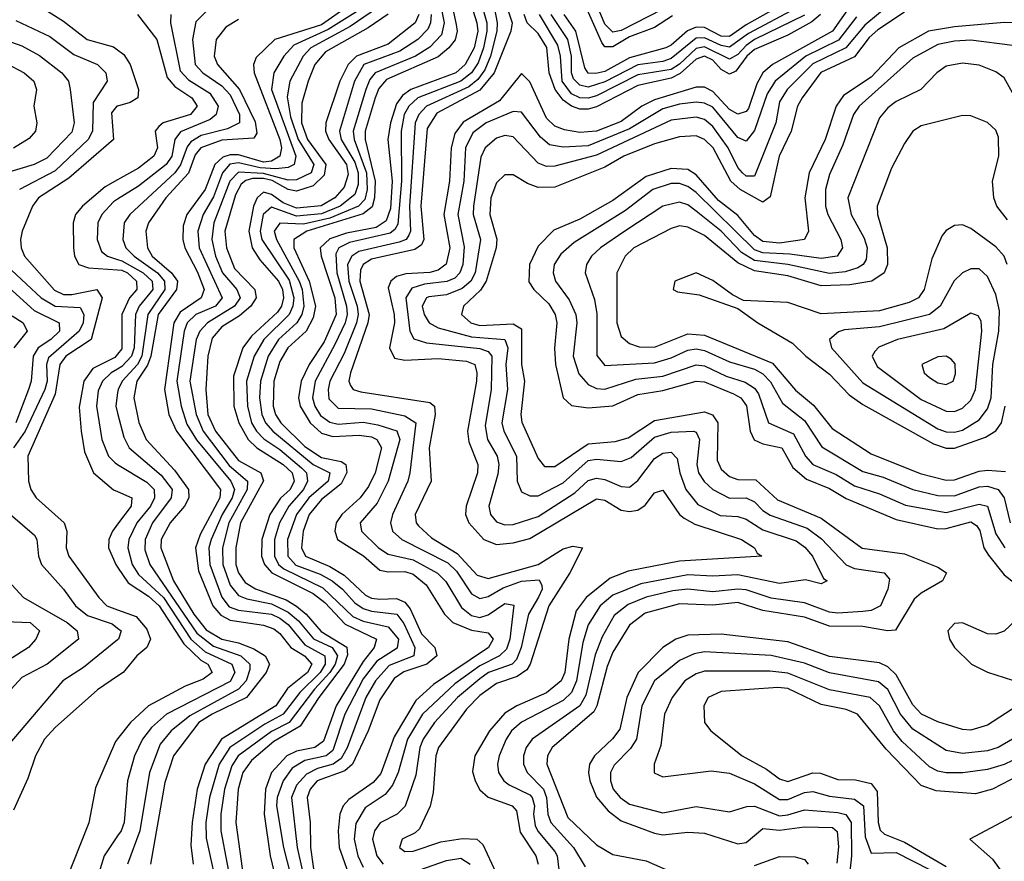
# Model space of a CAD drawing. Header units: inches. Extents: x 884549 to 1028252, y 526810 to 653624.
# Tile 1006 of 1056: x 1019765 to 1022130, y 631457 to 633478. Entities that reach past the tile are written whole.
import ezdxf

# ---------------------------------------------------------------- set-up
doc = ezdxf.new("R2010")
doc.units = ezdxf.units.IN
doc.header["$MEASUREMENT"] = 0
doc.layers.add('B0613', color=7, linetype='Continuous')
doc.layers.add('B0623', color=7, linetype='Continuous')

msp = doc.modelspace()

# ---------------------------------------------------------------- linework, layer by layer
at = {"layer": 'B0613', "color": 5}
for points, elevation in [([(1020000, 633620.4), (1019970, 633616.5), (1019910, 633618.6), (1019890, 633614.3), (1019813.1, 633570), (1019802.3, 633557.7), (1019796.8, 633550), (1019797, 633530), (1019813.8, 633510), (1019870, 633474.1), (1019926.5, 633430), (1019990, 633413), (1020000, 633405.5)], 1680), ([(1019755.8, 633475.8), (1019837.4, 633437.4), (1019894.6, 633394.6), (1019951.4, 633370), (1019971.5, 633350), (1019974.9, 633330), (1019940.9, 633279.1), (1019939.6, 633210), (1019929.3, 633190), (1019850, 633115), (1019763.9, 633070)], 1660), ([(1019690, 633443.5), (1019770, 633415.5), (1019812.3, 633392.3), (1019866, 633350), (1019882.1, 633330), (1019886.2, 633310), (1019895.8, 633230), (1019890, 633208.1), (1019830, 633145.4), (1019799.8, 633130), (1019730.5, 633109.5)], 1640), ([(1019732.7, 633372.7), (1019775.5, 633350), (1019798.9, 633330), (1019805.2, 633310), (1019798.6, 633270), (1019805.8, 633230), (1019802.3, 633210), (1019787.6, 633192.4), (1019750, 633169.3)], 1620), ([(1020000, 633270.5), (1019998.4, 633270), (1019985.5, 633254.4), (1019990, 633190), (1019883, 633097), (1019809.7, 633050), (1019795.3, 633030), (1019771, 632970), (1019766.4, 632950), (1019767.9, 632930), (1019776.5, 632910), (1019848.5, 632828.5), (1019870, 632818.2), (1019890, 632817.7), (1019950.3, 632830.3), (1019963.1, 632810), (1019936.3, 632710), (1019875.9, 632670), (1019861.5, 632650), (1019850, 632578.5), (1019784.6, 632430), (1019785.7, 632370), (1019791.6, 632350), (1019804.4, 632330), (1019871.9, 632270), (1019877.6, 632250), (1019876.1, 632210), (1019883, 632190), (1019955.1, 632090), (1019974.1, 632070), (1020000, 632060.6)], 1680), ([(1020000, 633093.1), (1019970, 633076.2), (1019915.5, 633030), (1019899, 633010), (1019893.5, 632990), (1019894.3, 632930), (1019896.1, 632910), (1019906.9, 632890), (1019930, 632882.3), (1020000, 632876.9)], 1720), ([(1020000, 633046.8), (1019990, 633040.5), (1019962.2, 633010), (1019952.8, 632990), (1019951.2, 632950), (1019961.6, 632921.6), (1019975.5, 632910), (1020000, 632902)], 1740), ([(1019708.2, 632910), (1019816.5, 632810), (1019850, 632789.7), (1019910, 632787.1), (1019919.1, 632770), (1019916.9, 632750), (1019907.5, 632730), (1019834.2, 632665.8), (1019829.2, 632650), (1019830.4, 632610), (1019825.4, 632590), (1019777.8, 632490), (1019750, 632450)], 1660), ([(1019730, 632843.1), (1019799.4, 632779.4), (1019859.3, 632750), (1019860.5, 632730), (1019839.7, 632710), (1019808.7, 632690), (1019796.8, 632670), (1019792.2, 632610), (1019786.2, 632590), (1019755.5, 632510)], 1640), ([(1019746.4, 632766.4), (1019773.1, 632750), (1019782.5, 632730), (1019750.4, 632690)], 1620), ([(1020000, 632675.1), (1019993.4, 632666.6), (1019940, 632640), (1019918.4, 632610), (1019907.8, 632547.8), (1019912.5, 632490), (1019920.2, 632440.2), (1019942.3, 632390), (1019990, 632348.9), (1020000, 632344.6)], 1720), ([(1020000, 632639), (1019984.3, 632630), (1019963.4, 632610), (1019952.9, 632587), (1019949.4, 632550), (1019962, 632470), (1019978.3, 632430), (1019993.7, 632413.7), (1020000, 632409.9)], 1740), ([(1020000, 632582.9), (1019995.7, 632550), (1020000, 632533.4)], 1760), ([(1019742.5, 632290), (1019800, 632240), (1019805.8, 632230), (1019809.7, 632190), (1019817.2, 632170), (1019870, 632110.7), (1019898.7, 632070), (1019927.4, 632047.4), (1019986.8, 632026.8), (1020000, 632016.4)], 1660), ([(1020000, 632266.5), (1019987.8, 632250), (1019978.8, 632230), (1019978.4, 632210), (1019995.6, 632170), (1020000, 632163.5)], 1720), ([(1019736.8, 632130), (1019774, 632090), (1019878.8, 632030), (1019902.9, 632010), (1019905.8, 631990), (1019831, 631930), (1019770, 631898.5), (1019650, 631767.5)], 1640), ([(1019730, 632032.5), (1019790, 632030), (1019811.9, 632010), (1019803.6, 631990), (1019786.2, 631970), (1019739.7, 631940.3)], 1620), ([(1020000, 631988.4), (1019918, 631922), (1019868.1, 631890), (1019690, 631681.6)], 1660), ([(1020000, 631901.2), (1019951.7, 631868.3), (1019850, 631778.1), (1019824.3, 631750), (1019802.5, 631710), (1019784.4, 631655.6), (1019750, 631579.8)], 1680), ([(1020000, 631751), (1019995.1, 631744.9), (1019946.7, 631633.3), (1019930.8, 631549.2), (1019873.8, 631406.2), (1019851.7, 631330), (1019850.1, 631309.9), (1019854.4, 631290), (1019866.7, 631270), (1019890, 631253.6), (1019910, 631246.5), (1020000, 631231.4)], 1720), ([(1020000, 631517.7), (1019967.7, 631470), (1019949.1, 631410), (1019942.5, 631370), (1019946.6, 631330), (1019952.8, 631312.8), (1019962.5, 631302.5), (1020000, 631288.7)], 1740)]:
    msp.add_lwpolyline(points, dxfattribs=dict(at, elevation=elevation))
at = {"layer": 'B0623', "color": 5}
for points, elevation in [([(1020757.2, 633610), (1020784.8, 633470), (1020778.2, 633441.8), (1020750, 633411.9), (1020715.9, 633390), (1020618.3, 633350), (1020605.7, 633334.3), (1020595.9, 633310), (1020566.1, 633210), (1020567.9, 633190), (1020597.6, 633110), (1020599.1, 633070), (1020593.7, 633046.3), (1020578.4, 633030), (1020510, 633001.5), (1020446.6, 632986.6), (1020390, 632989), (1020376.1, 632970), (1020381.9, 632950), (1020436.3, 632850), (1020443.2, 632830), (1020447.1, 632790), (1020442.4, 632770), (1020430.2, 632750), (1020386.2, 632710), (1020361.5, 632670), (1020342.8, 632610), (1020340.6, 632570), (1020346.1, 632530), (1020355.2, 632510), (1020372.5, 632490), (1020469.9, 632410.1), (1020510, 632390), (1020505.8, 632370), (1020458.9, 632330), (1020429.4, 632290), (1020408.4, 632230), (1020408.6, 632190), (1020428, 632168), (1020486.2, 632146.2), (1020515.1, 632130), (1020540.4, 632110), (1020570, 632077.6), (1020590, 632064), (1020610, 632057.4), (1020670.6, 632050.6), (1020687.6, 632027.6), (1020714.3, 631970), (1020711.9, 631950), (1020652.6, 631927.4), (1020619.3, 631890), (1020596.2, 631850), (1020551, 631729), (1020536.6, 631703.4), (1020517.4, 631690), (1020480.3, 631679.7), (1020453.7, 631666.3), (1020430, 631640.1), (1020417.8, 631610), (1020431, 631490), (1020453.9, 631390)], 1960), ([(1020786.8, 633590), (1020813.3, 633466.7), (1020815.3, 633450), (1020810.6, 633429.4), (1020796, 633410), (1020770, 633388.7), (1020645.9, 633334.1), (1020627.4, 633312.6), (1020618.6, 633290), (1020595, 633210), (1020594.8, 633190), (1020618.5, 633090), (1020617.1, 633050), (1020611.6, 633028.4), (1020590, 633011.7), (1020454.4, 632970), (1020423.3, 632950), (1020422.9, 632930), (1020460, 632850), (1020475.6, 632790), (1020470, 632762), (1020452.6, 632730), (1020408.6, 632690), (1020390, 632657.5), (1020375.3, 632610), (1020373.8, 632550), (1020379.2, 632530), (1020391.9, 632510), (1020450, 632452.8), (1020490, 632426.7), (1020536.8, 632416.8), (1020548.2, 632410), (1020550.4, 632390.4), (1020537, 632363), (1020490, 632325.6), (1020460.2, 632290), (1020445.3, 632250), (1020441.3, 632210), (1020451.4, 632190), (1020510, 632164.5), (1020544.2, 632144.2), (1020595.8, 632095.8), (1020610, 632088.6), (1020630, 632086.2), (1020670, 632088), (1020690, 632079.5), (1020702.9, 632062.9), (1020730, 632003.2), (1020761.7, 631970), (1020766.6, 631950), (1020742.8, 631930), (1020687.9, 631912.1), (1020663.9, 631896.1), (1020630, 631844.9), (1020601.8, 631770), (1020564.4, 631690), (1020545.5, 631674.5), (1020479.1, 631650), (1020462.3, 631630), (1020455.2, 631610), (1020462.6, 631550), (1020463.1, 631490), (1020474.9, 631410)], 1980), ([(1020897.8, 633542.2), (1020911.7, 633470), (1020911, 633450), (1020895.9, 633390), (1020882.3, 633357.7), (1020865.4, 633334.6), (1020843.4, 633316.6), (1020741.8, 633270), (1020723.6, 633250), (1020714.4, 633230), (1020701.2, 633030), (1020703.6, 632970), (1020699.6, 632960.4), (1020692.9, 632950), (1020676.6, 632943.4), (1020579.1, 632920.9), (1020562.8, 632910), (1020552.4, 632890), (1020555.6, 632850), (1020575.4, 632790), (1020577.9, 632770), (1020574.1, 632750), (1020544, 632676), (1020510, 632610), (1020505.6, 632590), (1020507.5, 632567.5), (1020530, 632545.4), (1020610, 632543.5), (1020690, 632527), (1020716.1, 632510), (1020701.6, 632390), (1020697.1, 632370), (1020660, 632290), (1020655.5, 632270), (1020659.9, 632250), (1020682.4, 632230), (1020793.6, 632173.6), (1020813.9, 632153.9), (1020850, 632099), (1020870, 632087.7), (1020890, 632092.4), (1020926.5, 632113.5), (1020970, 632129.3), (1021012.6, 632132.6), (1021019.3, 632119.3), (1021019.8, 632110), (1021010.8, 632090.8), (1020986.7, 632050), (1020969.6, 631970), (1020958.3, 631941.7), (1020947.9, 631930), (1020890.8, 631910), (1020870, 631895), (1020816.4, 631850), (1020761.4, 631790), (1020733.6, 631750), (1020725.7, 631730), (1020716.2, 631663.8), (1020690.7, 631589.3), (1020671.2, 631570), (1020630.5, 631549.5), (1020616.9, 631530), (1020612.6, 631510), (1020622.9, 631470), (1020637.8, 631450)], 2060), ([(1020625.4, 633530), (1020505.5, 633454.5), (1020423.2, 633416.8), (1020399.2, 633390), (1020374.9, 633350), (1020369.9, 633310), (1020428.4, 633150), (1020424, 633130), (1020410, 633122.7), (1020380.4, 633119.6), (1020342.2, 633122.2), (1020290, 633134.2), (1020269.2, 633130.8), (1020251.9, 633110), (1020230, 633052.3), (1020205.5, 633010), (1020192.5, 632970), (1020196.2, 632930), (1020250.7, 632810), (1020234.7, 632790), (1020188.2, 632770), (1020166.7, 632750), (1020160.1, 632730), (1020142.2, 632610), (1020152.3, 632550), (1020166.5, 632506.5), (1020189.2, 632469.2), (1020272, 632370), (1020280.8, 632350), (1020275.2, 632330), (1020251.1, 632290), (1020224.9, 632230), (1020218.8, 632210), (1020221.8, 632170), (1020250, 632091.5), (1020268.2, 632068.2), (1020290, 632059.6), (1020370, 632050), (1020390, 632040.9), (1020410, 632025.5), (1020450, 631976.8), (1020497.7, 631950), (1020498.4, 631938.4), (1020498.5, 631930), (1020486.5, 631910), (1020437.6, 631862.4), (1020397.6, 631810), (1020353.7, 631786.3), (1020269.7, 631730), (1020243.5, 631690), (1020220.6, 631610), (1020212.2, 631550), (1020212.8, 631512.8), (1020243.9, 631370)], 1840), ([(1020641.6, 633518.4), (1020558.2, 633461.8), (1020463.8, 633410), (1020445.4, 633390), (1020413.8, 633330), (1020407.6, 633292.4), (1020415.3, 633244.7), (1020433.3, 633190), (1020471, 633130), (1020464.9, 633110), (1020430, 633093.6), (1020410, 633092.6), (1020350, 633108.7), (1020290, 633111.5), (1020269.8, 633090.2), (1020231.2, 632990), (1020226.2, 632950), (1020235, 632910), (1020251.5, 632870), (1020286.6, 632830), (1020294.1, 632810), (1020281.1, 632790), (1020215.7, 632750), (1020197.2, 632730), (1020188.9, 632710), (1020173.1, 632610), (1020188.3, 632530), (1020205.4, 632490), (1020267.6, 632407.6), (1020311.8, 632370), (1020311.2, 632350), (1020267.2, 632270), (1020251.9, 632210), (1020252.4, 632170), (1020270, 632119.9), (1020290, 632095.5), (1020310, 632087.2), (1020370, 632075.2), (1020410, 632055.4), (1020434.4, 632034.4), (1020470.8, 631990.8), (1020515.1, 631970), (1020528, 631950), (1020522.7, 631930), (1020509.5, 631910), (1020472.9, 631870), (1020412.3, 631790), (1020370, 631768.7), (1020289.9, 631710), (1020274.2, 631685.8), (1020256.7, 631630), (1020247.6, 631570), (1020248, 631530), (1020278.6, 631370)], 1860), ([(1020844.3, 633530), (1020863.1, 633470), (1020865.1, 633450), (1020856.5, 633410), (1020834.8, 633370), (1020812.4, 633350), (1020704.3, 633310), (1020684.2, 633295.7), (1020670, 633276), (1020655.8, 633230), (1020649.4, 633190), (1020659.1, 633090), (1020655.2, 633024.8), (1020645.4, 632994.6), (1020620.8, 632979.2), (1020550, 632965.4), (1020510, 632952), (1020486.2, 632930), (1020488.6, 632910), (1020521.6, 632810), (1020525, 632770), (1020496, 632704), (1020460.4, 632650), (1020440.5, 632610), (1020434.4, 632570), (1020438.8, 632550), (1020462.4, 632510), (1020490, 632485.2), (1020516.6, 632476.6), (1020580.6, 632480.6), (1020610, 632475.9), (1020623, 632470), (1020633.5, 632450), (1020618.4, 632390), (1020603, 632357), (1020582.7, 632330), (1020538.3, 632290), (1020525.2, 632270), (1020521.5, 632250), (1020528.1, 632230), (1020590.5, 632190.5), (1020630, 632156.3), (1020650, 632151.9), (1020690, 632152.7), (1020710, 632146.2), (1020741.1, 632121.1), (1020785, 632050), (1020805.5, 632030), (1020850, 632011.6), (1020890, 632005.4), (1020902.1, 631990), (1020891.1, 631970), (1020758.7, 631881.3), (1020716.7, 631843.3), (1020664.1, 631755.9), (1020632.6, 631667.4), (1020613.7, 631646.3), (1020555.1, 631604.9), (1020542, 631590), (1020534.1, 631570), (1020529.9, 631529.9), (1020532.1, 631490), (1020557.9, 631417.9)], 2020), ([(1020870.3, 633530.3), (1020886.9, 633470), (1020887.3, 633450), (1020879.2, 633410), (1020865.9, 633374.1), (1020849.9, 633350.1), (1020824.8, 633330), (1020721.2, 633290), (1020699.5, 633270), (1020688.7, 633250), (1020681, 633210), (1020682.2, 633090), (1020673.4, 632986.6), (1020666.2, 632973.9), (1020654.6, 632965.4), (1020557, 632943), (1020531.2, 632930), (1020524, 632916), (1020526.3, 632870), (1020549.7, 632790), (1020551.4, 632770), (1020546.6, 632750), (1020522, 632698), (1020474.2, 632610), (1020468.3, 632570), (1020473.6, 632550), (1020487.6, 632527.6), (1020510, 632511.2), (1020530, 632506.8), (1020590, 632511.5), (1020625.3, 632505.3), (1020670.9, 632490.9), (1020678.1, 632470), (1020650, 632370), (1020623.2, 632316.8), (1020582.8, 632270), (1020585.9, 632250), (1020626.6, 632210), (1020650, 632194.6), (1020710, 632181), (1020768.4, 632148.5), (1020788.8, 632128.8), (1020826.3, 632066.3), (1020850, 632046.9), (1020870, 632042.7), (1020890, 632049), (1020930, 632075.8), (1020952, 632072), (1020942.3, 631990), (1020934.1, 631965.9), (1020917.6, 631950), (1020870, 631926.3), (1020810, 631883), (1020732.7, 631810), (1020696.3, 631750), (1020674.3, 631670), (1020660.5, 631639.5), (1020642.7, 631617.3), (1020594.6, 631585.4), (1020572.4, 631547.6), (1020568.4, 631510), (1020577.1, 631470), (1020590, 631443)], 2040), ([(1020930, 633523.8), (1020947.7, 633470), (1020944.2, 633450), (1020904.2, 633350), (1020870, 633308.8), (1020766.5, 633253.5), (1020743.2, 633216.8), (1020728.3, 633030), (1020735.3, 632950), (1020730, 632937.2), (1020714.1, 632925.9), (1020610, 632903), (1020589.8, 632890.2), (1020583.6, 632876.4), (1020582.2, 632850), (1020604.2, 632770), (1020601.4, 632750), (1020559.2, 632630), (1020555.4, 632610), (1020559.4, 632599.4), (1020566, 632590), (1020584.1, 632584.1), (1020750, 632558.7), (1020760.8, 632550), (1020763.1, 632530), (1020748.5, 632450), (1020753.5, 632370), (1020715.1, 632290), (1020717.3, 632270), (1020722.8, 632262.8), (1020754, 632234), (1020816, 632196), (1020863.9, 632143.9), (1020890, 632135.6), (1021010.6, 632169.4), (1021070, 632207.5), (1021093.8, 632213.8), (1021116.6, 632210), (1021086.3, 632150), (1021035.8, 632070), (1020991.3, 631930), (1020983.2, 631916.8), (1020959.6, 631900.4), (1020910, 631884.2), (1020870, 631855.3), (1020837.9, 631822.1), (1020770.6, 631730), (1020764.2, 631710), (1020757.8, 631622.2), (1020750.7, 631589.3), (1020724.8, 631535.2), (1020715.1, 631524.9), (1020683.5, 631510), (1020677.3, 631490), (1020690, 631480.6), (1020710, 631481.4), (1020776.6, 631503.4), (1020828.4, 631511.6), (1020863.2, 631510), (1020877.5, 631497.5), (1020908.9, 631430)], 2080), ([(1021770, 633526.7), (1021717.4, 633450), (1021573.3, 633370), (1021550.3, 633350), (1021535.9, 633324.1), (1021515.2, 633264.8), (1021510, 633257.1), (1021490, 633251), (1021470, 633262.2), (1021430, 633305.1), (1021410, 633315.6), (1021390, 633316.1), (1021290, 633285.2), (1021259, 633270), (1021210, 633233.4), (1021150, 633210.6), (1021110, 633207.1), (1021073.3, 633213.3), (1021050, 633222.1), (1021030, 633241.5), (1020990, 633328.9), (1020970, 633348.7), (1020917, 633283), (1020830, 633232.1), (1020810, 633205), (1020801, 633170), (1020797.2, 633090), (1020784, 633010), (1020797.8, 632930), (1020789.4, 632890.6), (1020770, 632876.8), (1020750, 632871.2), (1020692.4, 632867.6), (1020670, 632861.5), (1020655.9, 632850), (1020650, 632833.8), (1020664.4, 632770), (1020664.8, 632750), (1020653.4, 632690), (1020665.1, 632665.1), (1020690, 632660.2), (1020770, 632664.1), (1020837.9, 632657.9), (1020858.2, 632650), (1020863.2, 632630), (1020861.7, 632610), (1020840.5, 632490), (1020844, 632464), (1020865.4, 632410), (1020864.6, 632390), (1020837.3, 632310), (1020835.9, 632290), (1020843.3, 632270), (1020879.7, 632230), (1020910, 632217.9), (1020950, 632221.7), (1020990, 632232.2), (1021150, 632327.4), (1021170, 632324), (1021210, 632300.4), (1021230, 632296.6), (1021250, 632300.3), (1021267.6, 632312.4), (1021290, 632341.9), (1021310, 632347.9), (1021349.7, 632290), (1021360.7, 632280.7), (1021386.6, 632266.6), (1021498.4, 632230), (1021530.2, 632210), (1021536.7, 632196.7), (1021547.7, 632190), (1021350, 632177.3), (1021226.2, 632153.8), (1021183.2, 632136.8), (1021125.5, 632090), (1021101.5, 632058.5), (1021083.7, 631990), (1021074.5, 631910), (1021065.3, 631890), (1021030, 631861.4), (1020958.8, 631830), (1020930, 631812.5), (1020893.2, 631770), (1020858.1, 631710), (1020852.5, 631672.5), (1020858.9, 631650), (1020870, 631628.7), (1020890, 631610.8), (1020948.1, 631590), (1020958.2, 631578.2), (1020966.8, 631526.8), (1021005, 631470), (1021010.3, 631450)], 2120), ([(1021860.8, 633519.2), (1021795.1, 633464.9), (1021749.7, 633410.3), (1021670, 633371.6), (1021608.6, 633310), (1021590, 633280.7), (1021581.4, 633230), (1021530, 633101.8), (1021510, 633101.8), (1021500.9, 633110), (1021490, 633122.7), (1021466.7, 633170), (1021430, 633221.2), (1021410, 633238.4), (1021390, 633243.8), (1021330, 633236.3), (1021150, 633152.6), (1021050, 633126.2), (1021030, 633125.4), (1021010, 633133.2), (1020950, 633196.9), (1020930, 633199.9), (1020910, 633193.5), (1020882.6, 633170), (1020872.5, 633147.5), (1020855, 633030), (1020854.3, 633010), (1020871.6, 632950), (1020858.7, 632870), (1020848.2, 632850), (1020827.8, 632832.2), (1020790, 632817), (1020747.3, 632812.7), (1020741.7, 632810), (1020731.7, 632790), (1020736.3, 632770), (1020748.4, 632750), (1020770, 632738.1), (1020850, 632716.1), (1020930, 632709.6), (1020937.1, 632690), (1020932.2, 632650), (1020936.2, 632590), (1020923, 632510), (1020927.9, 632490), (1020958.2, 632430), (1020959.6, 632370), (1020970, 632344.2), (1020990, 632334.7), (1021010, 632334.9), (1021070, 632365.9), (1021130, 632419), (1021150, 632422.6), (1021210, 632417.2), (1021233.8, 632426.2), (1021290, 632475.2), (1021330, 632487.1), (1021383.1, 632490), (1021390, 632487.3), (1021397.6, 632470), (1021391.7, 632410), (1021395.8, 632390), (1021408.8, 632368.8), (1021430, 632350.1), (1021470, 632328.9), (1021510, 632329.6), (1021530, 632320.2), (1021550, 632298.9), (1021567.9, 632287.9), (1021656.5, 632256.5), (1021690.9, 632230.9), (1021750, 632169), (1021770, 632160.1), (1021841.8, 632150), (1021854.2, 632134.2), (1021850.1, 632110), (1021832.9, 632070), (1021810, 632059.3), (1021790, 632056.8), (1021730, 632052.6), (1021710, 632055.4), (1021650, 632077.3), (1021570, 632088.8), (1021510, 632108.5), (1021490, 632110), (1021430, 632104.3), (1021370, 632110), (1021333.6, 632106.4), (1021270, 632090.8), (1021226.8, 632073.2), (1021192.9, 632047.1), (1021163.8, 631996.2), (1021147.2, 631952.8), (1021124.4, 631855.6), (1021110.5, 631830), (1020996.1, 631750), (1020981.6, 631730), (1020975.1, 631710), (1020975.1, 631690), (1020983.5, 631670), (1021022.9, 631630), (1021030.5, 631610), (1021033.2, 631570), (1021040.7, 631550), (1021095, 631490), (1021123.2, 631443.2)], 2160), ([(1021602.5, 633517.5), (1021510, 633465.6), (1021470, 633437.8), (1021450, 633438.6), (1021410, 633459), (1021390, 633459.8), (1021369, 633451), (1021330, 633416.5), (1021316.6, 633410), (1021230, 633386.6), (1021170, 633353.6), (1021148.5, 633348.5), (1021130, 633349.6), (1021122, 633362), (1021100.6, 633450), (1021072.7, 633490)], 2020), ([(1021341, 633519), (1021210, 633451.7), (1021190, 633447.8), (1021170, 633467.1), (1021152.6, 633510)], 1960), ([(1020217.5, 633502.5), (1020187.6, 633472.4), (1020179.6, 633430), (1020186.6, 633370), (1020204.9, 633350), (1020250, 633319.4), (1020270, 633297.1), (1020293.1, 633250), (1020292.9, 633230), (1020264.2, 633215.8), (1020200.5, 633199.5), (1020175.6, 633184.4), (1020167.1, 633172.9), (1020150.8, 633129.3), (1020137.2, 633110), (1020028.9, 633010), (1020015.4, 632990), (1020012.1, 632950), (1020019.6, 632930), (1020039.5, 632910), (1020095.7, 632870), (1020112.5, 632850), (1020113.1, 632830), (1020072.7, 632770), (1020058.3, 632670), (1020047.6, 632650), (1020010.9, 632610), (1020000.9, 632590), (1020000, 632582.9)], 1760), ([(1020551.4, 633508.6), (1020490, 633465.8), (1020377.8, 633430), (1020332.7, 633387.3), (1020326.6, 633370), (1020328.2, 633350), (1020389.9, 633190.1), (1020393.4, 633170), (1020389.9, 633150.1), (1020370, 633138.1), (1020350, 633135.6), (1020290, 633153), (1020270, 633153.7), (1020252.3, 633147.7), (1020233.4, 633130), (1020210.1, 633070.1), (1020166.3, 633010), (1020157.5, 632982.5), (1020156.5, 632950), (1020161.2, 632930), (1020192, 632872), (1020207.6, 632830), (1020200.3, 632810), (1020150, 632775.4), (1020135, 632750), (1020112.5, 632590), (1020123, 632530), (1020141.5, 632490), (1020246.8, 632350), (1020245.8, 632330), (1020198.1, 632241.9), (1020186.7, 632210), (1020194.2, 632154.3), (1020228.5, 632070), (1020247.7, 632047.7), (1020270, 632036.1), (1020350, 632024), (1020375, 632015), (1020390, 632003.9), (1020416.1, 631970), (1020449.1, 631950), (1020466.8, 631930), (1020456.3, 631910), (1020408.2, 631871.8), (1020379.7, 631830), (1020249.7, 631750.3), (1020210, 631690), (1020191.1, 631630), (1020178.8, 631550), (1020175.8, 631495.8), (1020181.1, 631450)], 1820), ([(1021890, 633496), (1021826.4, 633453.6), (1021805.2, 633434.8), (1021770, 633388.5), (1021689.1, 633350.9), (1021644.2, 633290), (1021633, 633270), (1021618.4, 633210), (1021588.8, 633150), (1021567.6, 633052.4), (1021550, 633039.8), (1021495.8, 633070), (1021473.1, 633090), (1021430.5, 633170), (1021410, 633190.2), (1021390, 633199.4), (1021350, 633196.6), (1021290, 633180.2), (1021216, 633150), (1021170, 633123.9), (1021050, 633075.4), (1021010, 633075), (1020984.4, 633084.4), (1020950, 633105.2), (1020930, 633105.5), (1020910, 633086), (1020896.3, 633050), (1020894.2, 633010), (1020910.9, 632950.9), (1020909.3, 632930), (1020885.7, 632850), (1020871.9, 632828.1), (1020831.1, 632790), (1020826, 632770), (1020848.3, 632750), (1020870, 632743.7), (1020950, 632747.8), (1020970, 632735.3), (1020970.2, 632650.2), (1020977.1, 632610), (1020968.4, 632530), (1020971.1, 632511.1), (1021010, 632424), (1021025.3, 632405.3), (1021050, 632405.3), (1021130, 632459.3), (1021195.1, 632464.9), (1021226.1, 632474), (1021290, 632515.3), (1021410, 632536), (1021429.4, 632529.4), (1021441.5, 632510), (1021440, 632420), (1021450, 632398.9), (1021470, 632381), (1021490, 632374), (1021532.8, 632372.8), (1021585.1, 632325.1), (1021690, 632281), (1021788.5, 632208.5), (1021890, 632195), (1021970, 632163.1), (1021991.2, 632150), (1021981.7, 632130), (1021930, 632100.8), (1021913.5, 632086.5), (1021868.3, 632011.7), (1021849.4, 632010.6), (1021790, 632020.8), (1021710, 632021.9), (1021650, 632043), (1021550, 632059.5), (1021490, 632078.5), (1021430, 632071.8), (1021350, 632074.9), (1021267.4, 632052.6), (1021230, 632023.7), (1021190, 631958.7), (1021175.7, 631924.3), (1021151.3, 631830), (1021144, 631816), (1021044.2, 631730), (1021032.9, 631710), (1021030.8, 631690), (1021081.8, 631561.8), (1021150, 631496.8), (1021190, 631473), (1021270, 631458.3), (1021330, 631431.2)], 2180), ([(1021630, 633505.4), (1021515.3, 633444.7), (1021470, 633411.6), (1021450, 633415.9), (1021410, 633434.6), (1021390, 633433.8), (1021330, 633384.7), (1021310, 633377.9), (1021250, 633369.6), (1021170, 633329.1), (1021130, 633316.1), (1021110, 633320.3), (1021095.5, 633335.6), (1021090.1, 633350), (1021090.4, 633390), (1021081.2, 633430), (1021041.3, 633490)], 2040), ([(1021332.8, 633487.2), (1021290, 633458.9), (1021230, 633436.4), (1021190, 633412.5), (1021170, 633412.7), (1021162.9, 633422.8), (1021125.1, 633510)], 1980), ([(1020047.9, 633490), (1020094.2, 633430), (1020119, 633339), (1020137.5, 633317.5), (1020177.9, 633290), (1020190.9, 633270), (1020174.9, 633250), (1020109.7, 633230.3), (1020098.7, 633221.3), (1020090, 633210), (1020095.7, 633170), (1020087, 633150), (1020050, 633121.4), (1020000, 633093.1)], 1720), ([(1020127.7, 633490), (1020127.3, 633470), (1020150, 633355), (1020170, 633333.7), (1020221.1, 633301.1), (1020241.3, 633270), (1020236.5, 633250), (1020221.9, 633238.1), (1020151.2, 633208.8), (1020137, 633190), (1020129.8, 633150), (1020116.3, 633130), (1020050, 633078.2), (1020000, 633046.8)], 1740), ([(1020290, 633478.4), (1020260.1, 633459.9), (1020236.6, 633430), (1020231.8, 633390), (1020240.2, 633370), (1020292.7, 633310), (1020330, 633232.9), (1020334.7, 633205.3), (1020326.8, 633193.2), (1020250, 633188.4), (1020200, 633170), (1020186.5, 633153.5), (1020170, 633109.7), (1020116.1, 633050), (1020074.4, 632990), (1020067.6, 632970), (1020071.7, 632930), (1020082.6, 632910), (1020129.5, 632870), (1020143.6, 632850), (1020141.7, 632830), (1020097.2, 632770), (1020079.7, 632670), (1020071.7, 632648.3), (1020046.2, 632610), (1020038.7, 632570), (1020051, 632511), (1020068.8, 632470), (1020136.4, 632396.4), (1020170.6, 632350), (1020171, 632330), (1020160.9, 632310), (1020126, 632270), (1020104.6, 632230), (1020103.6, 632210), (1020134.4, 632130), (1020183.2, 632050), (1020212.9, 632012.9), (1020250, 631990.4), (1020290, 631981.8), (1020327.2, 631967.2), (1020354.7, 631950), (1020365, 631930), (1020356.6, 631910), (1020309.8, 631850.2), (1020226.7, 631810), (1020195.1, 631790), (1020134.3, 631710), (1020113.6, 631646.4), (1020078.7, 631450)], 1780), ([(1020650, 633491), (1020601.9, 633458.1), (1020499.6, 633400.4), (1020474.1, 633370), (1020457.4, 633330), (1020442.8, 633277.2), (1020441.6, 633230), (1020455.7, 633190), (1020499.9, 633130), (1020495.8, 633104.2), (1020470, 633079.3), (1020430, 633066.1), (1020410, 633069.9), (1020371.5, 633091.5), (1020350, 633096.7), (1020323.8, 633096.2), (1020308, 633092), (1020297, 633083), (1020282.9, 633057.1), (1020257.6, 632970), (1020261.2, 632930), (1020280.7, 632880.7), (1020329.8, 632830), (1020332.7, 632810), (1020319.8, 632790), (1020293, 632767), (1020250, 632740.7), (1020227.1, 632712.9), (1020216.8, 632670), (1020211.6, 632590), (1020216.9, 632530), (1020235.1, 632490), (1020290, 632419.2), (1020344.2, 632390), (1020350.5, 632370.5), (1020294.8, 632270), (1020284.2, 632210), (1020284.3, 632170), (1020290.4, 632150), (1020306.2, 632126.2), (1020331.5, 632111.5), (1020404.5, 632084.5), (1020429.3, 632069.3), (1020453.1, 632050), (1020488.9, 632008.9), (1020550.7, 631970.7), (1020552.3, 631952.3), (1020543.8, 631930), (1020483.3, 631850), (1020438.8, 631781.2), (1020375.4, 631744.6), (1020321.2, 631698.8), (1020300.8, 631670), (1020289.2, 631630), (1020284.2, 631550), (1020308.5, 631370)], 1880), ([(1020723.2, 633490), (1020714.5, 633470), (1020650, 633419.3), (1020573.6, 633390), (1020553.6, 633370), (1020533.5, 633330), (1020500.1, 633230), (1020499.6, 633210), (1020507.1, 633190), (1020549.5, 633130), (1020553.8, 633106.2), (1020544.5, 633075.5), (1020521.9, 633050), (1020488.8, 633031.2), (1020430, 633025.6), (1020398, 633038), (1020370, 633058.3), (1020350, 633063.9), (1020335.4, 633050), (1020326, 633030), (1020315.3, 632970), (1020323.4, 632930), (1020341.6, 632901.6), (1020386.3, 632850), (1020396, 632830), (1020398.6, 632810), (1020393.9, 632790), (1020384.1, 632775.9), (1020321.9, 632718.1), (1020300.7, 632690), (1020278, 632622), (1020279, 632550), (1020291.1, 632510), (1020313.9, 632470), (1020334.3, 632450), (1020397.9, 632410), (1020419.4, 632390), (1020423.9, 632370), (1020414.6, 632350), (1020391.2, 632328.8), (1020365.6, 632290), (1020346.7, 632230), (1020345.7, 632190), (1020352.7, 632170), (1020370.4, 632150), (1020470, 632100.1), (1020498, 632078), (1020546.6, 632026.6), (1020621.9, 631990), (1020616.5, 631970), (1020590, 631936.6), (1020525.2, 631830), (1020494.4, 631745.6), (1020473.4, 631730), (1020430, 631721.2), (1020406.2, 631710), (1020369.5, 631670), (1020355.1, 631630), (1020351.9, 631570), (1020366.7, 631470), (1020386, 631390)], 1920), ([(1020753.4, 633490), (1020751.9, 633470), (1020745.1, 633454.9), (1020721, 633430), (1020678, 633402), (1020591.1, 633370), (1020569.2, 633330), (1020533.3, 633210), (1020537.3, 633190), (1020570, 633135.4), (1020577.7, 633110), (1020578.1, 633081.9), (1020570, 633057.9), (1020534.7, 633030), (1020490, 633011.5), (1020430, 633006.1), (1020370, 633027.4), (1020349.7, 633010.3), (1020342.6, 632970), (1020346.6, 632950), (1020412.1, 632852.1), (1020423.2, 632810), (1020421, 632790), (1020412, 632770), (1020351.3, 632710), (1020327.9, 632670), (1020309.9, 632610), (1020311.7, 632550), (1020321.9, 632510), (1020333.5, 632490), (1020351.3, 632471.3), (1020390, 632446.1), (1020441.7, 632401.7), (1020453.4, 632390), (1020456.4, 632370), (1020446.7, 632350), (1020411.3, 632310), (1020388.7, 632270), (1020376.5, 632230), (1020376.8, 632190), (1020386.2, 632170), (1020398.9, 632158.9), (1020493.3, 632113.3), (1020565.1, 632045.1), (1020590, 632033.2), (1020650, 632019.9), (1020674.9, 631990), (1020671.7, 631968.3), (1020622.5, 631937.5), (1020590, 631895), (1020546, 631810), (1020516.7, 631723.3), (1020500.8, 631710), (1020450, 631698.7), (1020419.1, 631680.9), (1020397.3, 631650), (1020383.4, 631610), (1020381.6, 631590), (1020398.8, 631490), (1020423.7, 631390)], 1940), ([(1021775, 633485), (1021731.4, 633428.6), (1021653.3, 633390), (1021579.3, 633330), (1021560.2, 633299.8), (1021530, 633211.9), (1021510, 633186.2), (1021490, 633195), (1021430, 633267.6), (1021410, 633277.5), (1021390, 633280.1), (1021350, 633275.2), (1021310, 633263.5), (1021230, 633215.6), (1021130, 633175.1), (1021070, 633171.8), (1021037.8, 633177.8), (1021015.5, 633195.5), (1020970, 633255.7), (1020950, 633257.7), (1020885, 633230), (1020853.3, 633206.6), (1020835.5, 633170), (1020831.5, 633090), (1020817.6, 633010), (1020832.1, 632932.1), (1020829.3, 632890), (1020822, 632870), (1020810, 632857.3), (1020791.1, 632848.9), (1020737, 632843), (1020706.8, 632833.2), (1020692.5, 632810), (1020702.1, 632730), (1020711.6, 632711.6), (1020741.8, 632701.8), (1020870, 632688), (1020890, 632681.1), (1020899, 632670), (1020897.7, 632590), (1020882.8, 632502.8), (1020888.5, 632470), (1020911.5, 632430), (1020915.7, 632410), (1020913.3, 632386.7), (1020891.6, 632310), (1020895.5, 632290), (1020910, 632272.2), (1020930, 632264.8), (1020950, 632265.4), (1021010, 632284.9), (1021098, 632342), (1021130, 632371.3), (1021150, 632377.3), (1021170, 632373.7), (1021210, 632356.6), (1021230, 632355.2), (1021250, 632371.3), (1021290, 632423.9), (1021310, 632436.9), (1021330, 632439), (1021344.3, 632424.3), (1021350.3, 632390), (1021365.1, 632350), (1021393.9, 632313.9), (1021447.6, 632287.6), (1021490, 632285.2), (1021510, 632278.7), (1021550, 632253.2), (1021630, 632226.3), (1021651.1, 632211.1), (1021669.4, 632190), (1021695.6, 632135.6), (1021704.6, 632130), (1021690, 632123), (1021652.4, 632132.4), (1021590, 632124.1), (1021490, 632145.2), (1021430, 632141.4), (1021370, 632144.6), (1021257, 632123), (1021190, 632096.2), (1021159.3, 632070), (1021130, 632024.6), (1021117.3, 631982.7), (1021102.1, 631890), (1021090, 631861.9), (1021070, 631842.9), (1020970, 631790.7), (1020946.2, 631770), (1020933, 631750), (1020916.8, 631710), (1020912.4, 631690), (1020914.9, 631670), (1020928, 631650), (1020940.5, 631640.5), (1020990, 631616.6), (1020995.6, 631610), (1021001.3, 631590), (1020998.8, 631570), (1021003.2, 631543.2), (1021009.5, 631529.5), (1021050, 631480.8), (1021055.5, 631470), (1021063.5, 631403.5)], 2140), ([(1021688.3, 633490), (1021667.5, 633472.5), (1021610, 633440.4), (1021530, 633406.3), (1021511.4, 633390), (1021485.4, 633354.6), (1021470, 633347.1), (1021450, 633358.3), (1021430, 633380.9), (1021409.8, 633390.2), (1021390, 633383.1), (1021351.5, 633348.5), (1021330, 633337.2), (1021250, 633320.1), (1021150, 633269), (1021130, 633263.2), (1021110, 633263.2), (1021090, 633270.1), (1021070, 633284.6), (1021050.8, 633310), (1021036.8, 633350), (1021031.4, 633411.4), (1021010, 633444.5), (1020983.8, 633470), (1020976.3, 633490)], 2080), ([(1022170.6, 633470), (1022130, 633470.9), (1022010, 633461), (1021947.9, 633450), (1021877, 633410), (1021810, 633339.6), (1021744.1, 633295.9), (1021726, 633270), (1021699.6, 633190), (1021661.1, 633110), (1021650.9, 633050), (1021659.7, 632970), (1021650.1, 632950), (1021590, 632941.3), (1021550, 632945.1), (1021530, 632959.5), (1021490, 633007.5), (1021443.7, 633043.7), (1021390, 633105.3), (1021370, 633118), (1021330, 633120.9), (1021270, 633101), (1021190, 633043.9), (1021110, 632998.9), (1021047.9, 632972.1), (1021010, 632933.8), (1020989.8, 632890), (1020988.2, 632848.1), (1020999.9, 632830), (1021035.7, 632795.7), (1021050.8, 632770), (1021054.7, 632750), (1021049.4, 632689.4), (1021051.6, 632650), (1021070, 632570.2), (1021090, 632551.8), (1021130, 632545.5), (1021189.3, 632550.7), (1021250, 632578.2), (1021310, 632587.6), (1021390, 632609.7), (1021410, 632608), (1021479.8, 632579.8), (1021497.4, 632570), (1021510.8, 632550.8), (1021519.2, 632490), (1021529, 632469), (1021550, 632459.4), (1021595.9, 632450), (1021622.4, 632402.4), (1021654.9, 632374.9), (1021710, 632351.9), (1021750, 632328.5), (1021870, 632278), (1021970, 632255.3), (1021990, 632256), (1022050, 632271.7), (1022063.5, 632263.5), (1022071.4, 632251.4), (1022081, 632210), (1022091.7, 632191.7), (1022130, 632144.5), (1022173.7, 632110)], 2220), ([(1021650, 633488.5), (1021529.9, 633430.1), (1021510, 633416.3), (1021490, 633394.4), (1021470, 633383.1), (1021410, 633412.6), (1021390, 633408.4), (1021350, 633370.8), (1021330, 633358.3), (1021250, 633345.3), (1021150, 633295.4), (1021130, 633289.8), (1021110, 633290.4), (1021090, 633299.9), (1021067.7, 633330), (1021063.5, 633390), (1021057.1, 633417.1), (1021013.4, 633490)], 2060), ([(1022150, 633415.6), (1022050, 633428.4), (1022010, 633426.6), (1021970, 633418.3), (1021910, 633385.9), (1021781, 633270), (1021767.6, 633250), (1021742.2, 633177.8), (1021710, 633105.8), (1021700.3, 633070), (1021700.6, 633030), (1021706.1, 633010), (1021737.1, 632950), (1021741.6, 632930), (1021728.7, 632910), (1021690, 632904.2), (1021614.6, 632914.6), (1021550, 632917.7), (1021530, 632924.9), (1021390, 633063), (1021370, 633077), (1021350, 633084.2), (1021330, 633084.7), (1021285.3, 633070), (1021220.4, 633019.6), (1021097.1, 632942.9), (1021064.9, 632915.1), (1021048.8, 632890), (1021046.1, 632870), (1021052.1, 632850), (1021084.9, 632804.9), (1021101.1, 632770), (1021103, 632750), (1021094.4, 632670), (1021107.6, 632627.6), (1021130, 632601.9), (1021150, 632592.5), (1021170.7, 632590.7), (1021245, 632615), (1021310, 632621.9), (1021390, 632648.9), (1021410, 632647), (1021461.6, 632621.6), (1021507.5, 632607.5), (1021530, 632593.3), (1021539.6, 632579.6), (1021563.9, 632510), (1021623.6, 632483.6), (1021652.3, 632430), (1021670.1, 632410), (1021726, 632386), (1021770, 632358.9), (1021830, 632339.6), (1021892.4, 632312.4), (1021990, 632294.2), (1022070, 632314.4), (1022089.6, 632309.6), (1022110, 632243.1), (1022131, 632210)], 2240), ([(1020000, 633405.5), (1020014.5, 633394.5), (1020030, 633370), (1020049.8, 633310), (1020048.7, 633290), (1020030, 633279.3), (1020000, 633270.5)], 1680), ([(1022150, 633302.4), (1022130, 633338.6), (1022110, 633352.9), (1022070, 633368.7), (1022030, 633373.6), (1021990, 633366.3), (1021967.6, 633350), (1021929.7, 633310.3), (1021870, 633281.2), (1021850, 633266.3), (1021830, 633242), (1021753.9, 633050), (1021762.2, 633010), (1021793, 632953), (1021800.3, 632930), (1021797.9, 632902.1), (1021790.8, 632890), (1021777.8, 632882.2), (1021747.6, 632872.4), (1021710, 632868.3), (1021610, 632889.8), (1021530, 632899.7), (1021498.7, 632918.7), (1021450, 632970), (1021390, 633017.9), (1021370, 633033.3), (1021350, 633040.1), (1021310, 633030.2), (1021218.5, 632970), (1021160.3, 632930), (1021138.6, 632910), (1021126.3, 632890), (1021123, 632870), (1021145.6, 632805.6), (1021151.3, 632771.3), (1021151.3, 632671.3), (1021170, 632647.3), (1021290, 632654.2), (1021330, 632666), (1021370, 632684.5), (1021390, 632687.2), (1021410, 632683.7), (1021470, 632656.1), (1021530, 632638.3), (1021550, 632627.6), (1021568.2, 632608.2), (1021596.9, 632556.9), (1021650, 632515.8), (1021691.9, 632451.9), (1021790, 632393.3), (1021839.1, 632379), (1021910, 632350), (1021970, 632335.7), (1022010, 632334.8), (1022070, 632356), (1022090, 632357.7), (1022115.3, 632350), (1022129.8, 632330), (1022144.4, 632270)], 2260), ([(1022137.6, 632997.6), (1022112.3, 633030), (1022105, 633050), (1022102, 633090), (1022117, 633150), (1022116.2, 633196.2), (1022110, 633212.7), (1022090, 633230.8), (1022050, 633247.4), (1022030, 633247.8), (1021930, 633223.1), (1021910.2, 633210), (1021890, 633180.8), (1021858.9, 633121.1), (1021824.6, 633030), (1021825.2, 633010), (1021848.7, 632930), (1021849.8, 632890.2), (1021841.3, 632870), (1021812.2, 632850), (1021758.8, 632841.2), (1021690, 632838.9), (1021610, 632862.9), (1021530, 632875), (1021490, 632893.8), (1021410, 632959.6), (1021370, 632979.6), (1021350, 632983), (1021330, 632976.8), (1021239.7, 632930), (1021219, 632910), (1021199.2, 632870), (1021199.1, 632750), (1021210, 632716.8), (1021230, 632700.4), (1021252.5, 632692.5), (1021290, 632691.5), (1021370, 632723.4), (1021410, 632720), (1021572.8, 632652.8), (1021628.3, 632588.3), (1021672, 632552), (1021716.2, 632496.2), (1021810, 632435.5), (1021927.9, 632387.9), (1021990, 632372.5), (1022010, 632372.9), (1022070, 632393.4), (1022090, 632395.9), (1022132.6, 632392.6)], 2280), ([(1022136.6, 632890), (1022129.8, 632909.8), (1022110, 632932.3), (1022050, 632976.7), (1022030, 632984.9), (1022010, 632983.4), (1021990, 632971.9), (1021980.4, 632959.6), (1021956, 632904), (1021937.8, 632830), (1021923.8, 632810), (1021901.6, 632798.4), (1021830, 632778.6), (1021690, 632771.6), (1021610, 632799.1), (1021503.4, 632803.4), (1021476.9, 632816.9), (1021430, 632851.8), (1021390, 632870.3), (1021338.8, 632850), (1021334.9, 632830), (1021344.7, 632824.7), (1021396.8, 632816.8), (1021490, 632784.5), (1021538.1, 632750), (1021621.1, 632701.1), (1021653.1, 632670), (1021710, 632626.4), (1021757.3, 632577.3), (1021790, 632553.8), (1021959.6, 632459.6), (1021990, 632449.1), (1022010, 632448.6), (1022084.7, 632475.3), (1022109.4, 632490.6), (1022123.5, 632510), (1022132.2, 632550)], 2320), ([(1020000, 632902), (1020010, 632898.7), (1020061.7, 632870), (1020082.6, 632850), (1020084.7, 632830), (1020051.9, 632790), (1020042.8, 632770), (1020039.5, 632690), (1020033.6, 632670), (1020010, 632644.8), (1020000, 632639)], 1740), ([(1020000, 632876.9), (1020010, 632876.1), (1020023.6, 632870), (1020045, 632850), (1020046.2, 632830), (1020028.3, 632810), (1020009.7, 632770), (1020010, 632687.8), (1020000, 632675.1)], 1720), ([(1020000, 632533.4), (1020015, 632475), (1020027.6, 632450), (1020104.4, 632384.4), (1020130.9, 632350), (1020128.7, 632330), (1020084, 632270), (1020066.2, 632230), (1020065.2, 632205.2), (1020077.4, 632170), (1020190, 632005), (1020230, 631973.5), (1020295.8, 631950), (1020317.7, 631930), (1020317.5, 631917.5), (1020308.5, 631890), (1020290, 631870), (1020173.4, 631806.6), (1020128.4, 631770), (1020102.1, 631737.9), (1020076.4, 631670), (1020053, 631530), (1020023.3, 631450)], 1760), ([(1020000, 632409.9), (1020070, 632367.2), (1020087.5, 632350), (1020088.3, 632330), (1020078.8, 632310), (1020046, 632270), (1020026.6, 632230), (1020024.6, 632210), (1020034.8, 632170), (1020050, 632145.9), (1020110, 632090), (1020175.9, 631990), (1020210, 631960.1), (1020274.7, 631930), (1020281.8, 631910), (1020270, 631889), (1020117.4, 631810), (1020081.7, 631778.3), (1020059.9, 631750), (1020040.2, 631710), (1020024, 631650), (1020015.8, 631550), (1020008.3, 631530), (1020000, 631517.7)], 1740), ([(1020000, 632344.6), (1020033.9, 632330), (1020032.3, 632310), (1020000, 632266.5)], 1720), ([(1020000, 632163.5), (1020025.5, 632125.5), (1020073.8, 632093.8), (1020099.7, 632070), (1020159.4, 631979.4), (1020199.6, 631939.6), (1020216.6, 631930), (1020227.4, 631910), (1020205.6, 631894.4), (1020162.5, 631877.5), (1020074.3, 631830), (1020031.1, 631790), (1020000, 631751)], 1720), ([(1020000, 632060.6), (1020044.5, 632044.5), (1020070, 632014.4), (1020078.7, 631990), (1020070.1, 631970), (1020045.8, 631950), (1020012.9, 631910), (1020000, 631901.2)], 1680), ([(1022173.3, 632050), (1022130, 632009.2), (1022110, 632002.3), (1022090, 632003.3), (1022030, 632029.3), (1022010, 632028.1), (1021994.6, 632010), (1021998.7, 631990), (1022010.1, 631970), (1022051.5, 631930), (1022090, 631910.8), (1022150, 631892.1)], 2220), ([(1020000, 632016.4), (1020008.2, 632010), (1020002, 631990), (1020000, 631988.4)], 1660), ([(1022192.3, 631850), (1022090, 631784), (1022050, 631772), (1022030, 631773.1), (1021970, 631792.1), (1021931.4, 631810), (1021910, 631832.3), (1021870, 631904.6), (1021850, 631923.6), (1021830, 631933.3), (1021710, 631949), (1021610, 631984), (1021450, 632002.1), (1021370, 632000.2), (1021340.9, 631990), (1021310.1, 631970), (1021250.3, 631910), (1021223.5, 631850), (1021206.2, 631773.8), (1021189.1, 631750.9), (1021145.4, 631710), (1021133.9, 631690), (1021130.8, 631670), (1021134.1, 631650), (1021150.7, 631610.7), (1021178, 631578), (1021210, 631554.4), (1021290, 631524.5), (1021310, 631520.4), (1021370, 631526.5), (1021410, 631524.4), (1021490, 631498.8), (1021510, 631502.4), (1021550, 631535.6), (1021590, 631532), (1021650, 631540), (1021717.7, 631537.7), (1021728.8, 631528.8), (1021731.5, 631491.5), (1021727.9, 631452.1)], 2220), ([(1022150, 631750.3), (1022115.1, 631730), (1022090, 631722.2), (1022030, 631715.9), (1021990, 631723.1), (1021910, 631773.9), (1021880.9, 631810), (1021850, 631869.6), (1021827.9, 631887.9), (1021710, 631909.5), (1021650, 631932.3), (1021570, 631950.7), (1021410, 631959.7), (1021384.9, 631955.1), (1021350, 631939.1), (1021289.8, 631890), (1021259.2, 631830), (1021246.7, 631750), (1021232.4, 631727.6), (1021192.6, 631687.4), (1021183.9, 631670), (1021183.7, 631650), (1021190.7, 631630), (1021207.1, 631610), (1021230, 631594.4), (1021310, 631573.3), (1021390, 631588.8), (1021470, 631576), (1021511.8, 631588.2), (1021530, 631588.9), (1021590, 631566.4), (1021610, 631568.1), (1021650, 631580.7), (1021730, 631574.4), (1021749.2, 631569.2), (1021762.4, 631550), (1021762.7, 631470), (1021756.2, 631410)], 2240), ([(1022170, 631708.5), (1022130, 631689.5), (1022090, 631677.7), (1022030.8, 631669.2), (1021990, 631669.1), (1021970, 631673), (1021950, 631683.6), (1021884.7, 631744.7), (1021864.2, 631770), (1021830, 631830.3), (1021808.1, 631850), (1021710, 631868.8), (1021610, 631909), (1021566.8, 631913.2), (1021410, 631913.3), (1021390, 631907.2), (1021362.4, 631890), (1021332.3, 631850), (1021313.6, 631810), (1021304.8, 631735.2), (1021288.9, 631690), (1021289, 631669), (1021310, 631659.8), (1021425.8, 631674.2), (1021470, 631668.5), (1021530, 631642.8), (1021590, 631605.2), (1021610, 631605.3), (1021650, 631622.4), (1021670, 631624.7), (1021710, 631613.4), (1021770, 631606.2), (1021791.9, 631590), (1021795.9, 631515.9), (1021810, 631476.6), (1021870, 631478.4), (1021950, 631436.8)], 2260), ([(1022210, 631686.1), (1022101.8, 631630), (1022061, 631619), (1021966.4, 631626.4), (1021930, 631638.6), (1021845.9, 631725.9), (1021777.3, 631810), (1021750, 631821.4), (1021690, 631833.3), (1021610, 631872.1), (1021585.7, 631874.3), (1021450, 631864.3), (1021418.7, 631850), (1021408.3, 631830), (1021410.1, 631790.1), (1021425, 631770), (1021500.1, 631710), (1021558.4, 631678.4), (1021590, 631655.1), (1021610, 631648.6), (1021670, 631669), (1021688.4, 631668.4), (1021730, 631653.7), (1021772.9, 631652.9), (1021810, 631643.4), (1021824.6, 631624.6), (1021826.7, 631550), (1021832, 631532), (1021841.9, 631521.9), (1021890, 631503.2), (1021990, 631444.7)], 2280), ([(1022258, 631622), (1022047.3, 631510), (1022101.9, 631461.9), (1022185.4, 631345.4)], 2320), ([(1020710, 631431), (1020790, 631458.9), (1020824.4, 631464.4), (1020847.2, 631450)], 2060), ([(1021530, 631446.5), (1021590, 631468.8), (1021627.6, 631467.6), (1021650, 631461.4), (1021658.9, 631450)], 2180)]:
    msp.add_lwpolyline(points, dxfattribs=dict(at, elevation=elevation))
for points, elevation in [([(1022050, 632879.9), (1022029.4, 632870), (1022009.5, 632850.5), (1021976.3, 632790), (1021950.4, 632769.7), (1021830, 632740), (1021746.5, 632733.5), (1021731.4, 632728.6), (1021710.1, 632710), (1021714.8, 632690), (1021790, 632605.9), (1021970, 632495.5), (1021990, 632488.2), (1022010, 632487.2), (1022030, 632492.2), (1022070, 632517.3), (1022090, 632543.1), (1022098.6, 632570), (1022102.6, 632650), (1022116.9, 632730), (1022118.8, 632778.8), (1022110, 632818.4), (1022090, 632861.2), (1022070, 632879.3)], 2340), ([(1022050, 632773.5), (1021984.4, 632735.6), (1021873.4, 632710), (1021828.4, 632691.6), (1021818.8, 632681.2), (1021812.4, 632670), (1021824.9, 632644.9), (1021930, 632566), (1021990, 632537.8), (1022010, 632537.4), (1022030, 632544.8), (1022050, 632564.1), (1022060.9, 632590), (1022076.4, 632730), (1022074.2, 632754.1), (1022067.1, 632767)], 2360), ([(1021990, 632669.9), (1021970, 632668.7), (1021931.9, 632650), (1021937.6, 632630), (1021950, 632618.4), (1021970, 632605.5), (1021990, 632601.9), (1022007, 632610), (1022012.9, 632627.1), (1022011.8, 632651.8), (1022002.7, 632662.7)], 2380)]:
    msp.add_lwpolyline(points, close=True, dxfattribs=dict(at, elevation=elevation))

doc.saveas('drawing.dxf')
